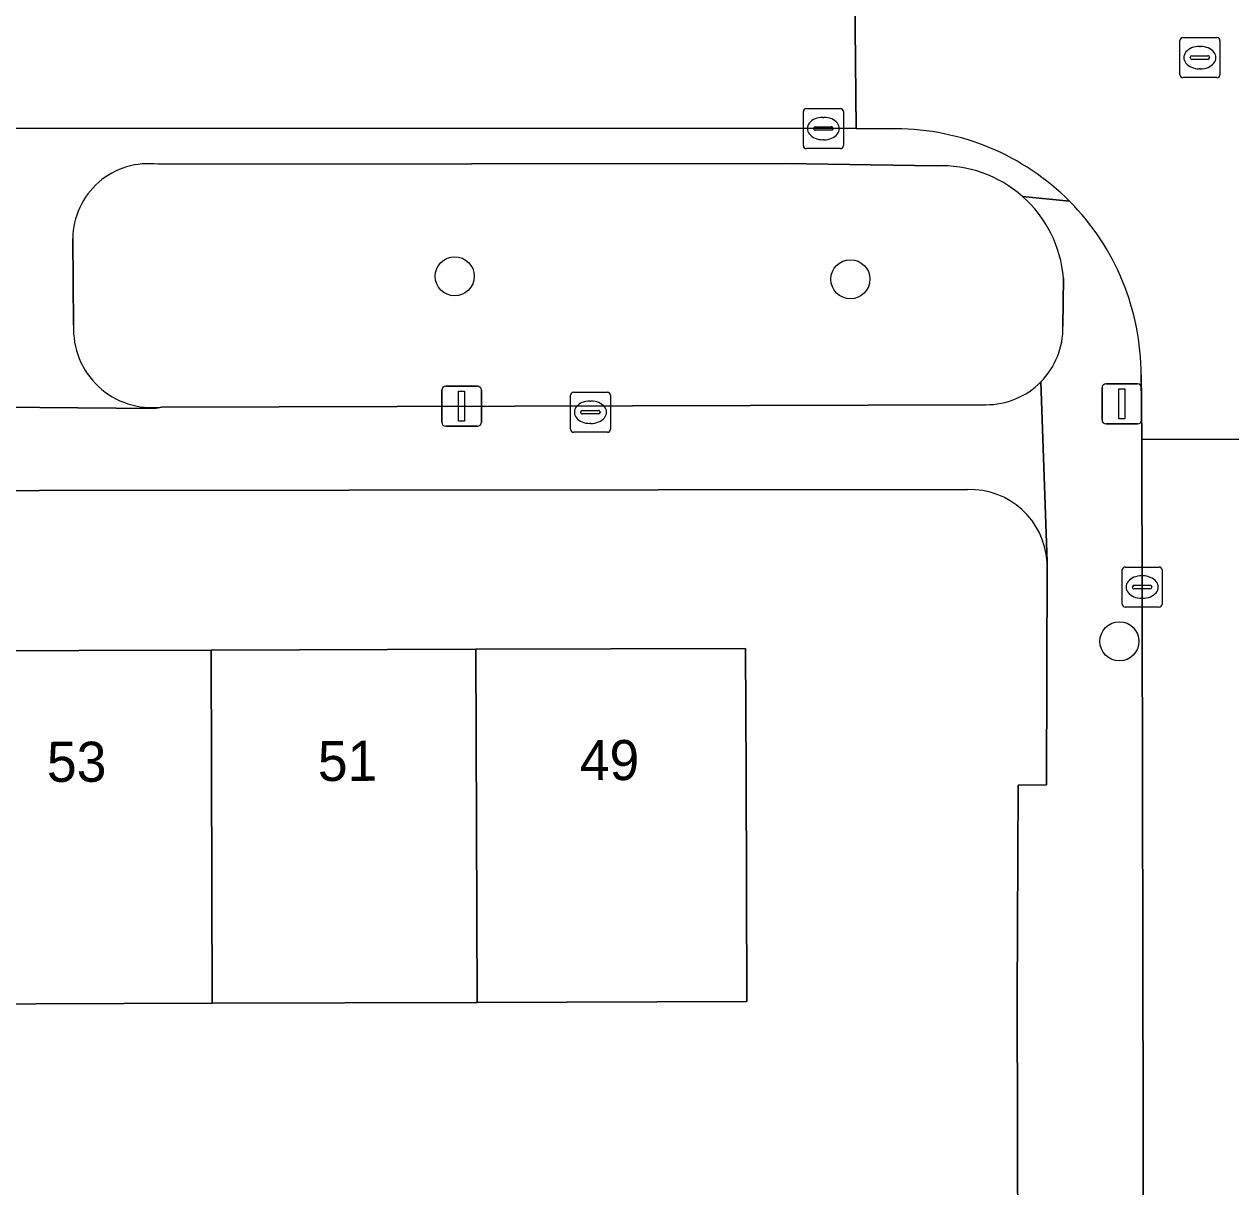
# Model space of a CAD drawing. Extents: x 160732 to 162107, y 387428 to 388479.
# Drawn here: x 161337.37 to 161367.53, y 388050.3 to 388079.35 of the extents above; entities that cross this region are included whole.
import ezdxf

# ---------------------------------------------------------------- set-up
doc = ezdxf.new("R2010")
doc.units = 0
for name, color, linetype in [('IMGEO_Boom', 7, 'Continuous'), ('IMGEO_Erf', 7, 'Continuous'), ('IMGEO_Groenvoorziening', 7, 'Continuous'), ('IMGEO_Kolk', 7, 'Continuous'), ('IMGEO_Lichtmast', 7, 'Continuous'), ('IMGEO_Pand', 7, 'Continuous'), ('IMGEO_Pand_nummerreeks', 7, 'Continuous'), ('IMGEO_Rijbaan_lokaal_open', 7, 'Continuous'), ('IMGEO_Rioolput', 7, 'Continuous'), ('IMGEO_Voetpad_open', 7, 'Continuous')]:
    doc.layers.add(name, color=color, linetype=linetype)

msp = doc.modelspace()

# ---------------------------------------------------------------- linework, layer by layer
at = {"layer": 'IMGEO_Boom'}
for centre in [(161348.13, 388073.051), (161358.02, 388072.977), (161364.744, 388063.93)]:
    msp.add_circle(centre, 0.489, dxfattribs=at)
at = {"layer": 'IMGEO_Erf'}
for points in [[(161360.945, 388067.721), (161314.543, 388067.671), (161312.979, 388066.148), (161312.979, 388065.43), (161312.98, 388061.793), (161312.915, 388053.513), (161312.935, 388045.189), (161315.403, 388045.195), (161315.408, 388048.224), (161322.102, 388048.215), (161322.097, 388045.186), (161332.658, 388045.153), (161345.896, 388045.196), (161348.722, 388045.19), (161348.714, 388047.578), (161351.555, 388047.588), (161355.502, 388047.601), (161355.509, 388045.202), (161362.21, 388045.222), (161362.187, 388055.036)], [(161362.187, 388055.036), (161362.212, 388060.336), (161362.925, 388060.342), (161362.935, 388065.915)]]:
    msp.add_lwpolyline(points, dxfattribs=at)
msp.add_lwpolyline([(161335.452, 388054.864), (161328.833, 388054.843), (161322.214, 388054.822), (161315.475, 388054.801), (161315.447, 388063.627), (161322.185, 388063.648), (161328.804, 388063.669), (161335.423, 388063.69), (161342.042, 388063.712), (161348.661, 388063.733), (161355.402, 388063.754), (161355.412, 388060.637), (161355.43, 388054.928), (161348.69, 388054.907), (161342.071, 388054.886)], close=True, dxfattribs=at)
msp.add_arc((161361.014, 388065.797), 1.925, 3.5061, 92.044, dxfattribs=at)
at = {"layer": 'IMGEO_Groenvoorziening'}
for points in [[(161360.165, 388075.81), (161356.381, 388075.872), (161340.721, 388075.849)], [(161338.584, 388073.991), (161338.603, 388071.832)], [(161363.332, 388071.797), (161363.348, 388073.006)], [(161340.801, 388069.783), (161361.404, 388069.842)]]:
    msp.add_lwpolyline(points, dxfattribs=at)
for centre, radius, start, end in [((161340.475, 388073.974), 1.891, 82.5209, 179.4894), ((161360.293, 388072.747), 3.066, 48.6102, 92.3958), ((161360.291, 388072.746), 3.068, 4.869, 48.5975), ((161340.567, 388071.735), 1.966, 177.1738, 276.8448), ((161361.418, 388071.756), 1.914, 315.3893, 1.222), ((161361.415, 388071.763), 1.921, 269.6611, 315.3125)]:
    msp.add_arc(centre, radius, start, end, dxfattribs=at)
at = {"layer": 'IMGEO_Kolk'}
for p, q in [((161356.919, 388077.242), (161357.771, 388077.242)), ((161356.844, 388076.316), (161356.844, 388077.168)), ((161357.332, 388077.022), (161357.357, 388077.022)), ((161357.845, 388077.168), (161357.845, 388076.316)), ((161357.103, 388076.736), (161357.103, 388076.748)), ((161357.541, 388076.699), (161357.143, 388076.699)), ((161357.146, 388076.785), (161357.544, 388076.785)), ((161357.587, 388076.748), (161357.587, 388076.736)), ((161357.355, 388076.462), (161357.33, 388076.462)), ((161357.771, 388076.242), (161356.919, 388076.242)), ((161351.022, 388069.228), (161351.022, 388070.08)), ((161351.097, 388070.154), (161351.949, 388070.154)), ((161352.023, 388070.08), (161352.023, 388069.228)), ((161351.324, 388069.697), (161351.722, 388069.697)), ((161351.51, 388069.934), (161351.535, 388069.934)), ((161351.281, 388069.648), (161351.281, 388069.66)), ((161351.719, 388069.611), (161351.321, 388069.611)), ((161351.533, 388069.374), (161351.508, 388069.374)), ((161351.765, 388069.66), (161351.765, 388069.648)), ((161351.949, 388069.154), (161351.097, 388069.154)), ((161364.887, 388065.786), (161365.739, 388065.786)), ((161364.812, 388064.86), (161364.812, 388065.712)), ((161365.3, 388065.566), (161365.325, 388065.566)), ((161365.813, 388065.712), (161365.813, 388064.86)), ((161365.071, 388065.28), (161365.071, 388065.292)), ((161365.509, 388065.243), (161365.111, 388065.243)), ((161365.114, 388065.329), (161365.512, 388065.329)), ((161365.555, 388065.292), (161365.555, 388065.28)), ((161365.323, 388065.006), (161365.298, 388065.006)), ((161365.739, 388064.786), (161364.887, 388064.786))]:
    msp.add_line(p, q, dxfattribs=at)
for points in [[(161356.919, 388077.242), (161357.771, 388077.242)], [(161356.844, 388076.316), (161356.844, 388077.168)], [(161357.845, 388077.168), (161357.845, 388076.316)], [(161357.771, 388076.242), (161356.919, 388076.242)], [(161351.022, 388069.228), (161351.022, 388070.08)], [(161351.097, 388070.154), (161351.949, 388070.154)], [(161352.023, 388070.08), (161352.023, 388069.228)], [(161351.949, 388069.154), (161351.097, 388069.154)], [(161364.887, 388065.786), (161365.739, 388065.786)], [(161364.812, 388064.86), (161364.812, 388065.712)], [(161365.813, 388065.712), (161365.813, 388064.86)], [(161365.739, 388064.786), (161364.887, 388064.786)]]:
    msp.add_lwpolyline(points, dxfattribs=at)
for centre, radius, start, end in [((161356.921, 388077.166), 0.0765, 91.552, 178.448), ((161356.921, 388077.166), 0.0765, 91.552, 178.448), ((161357.769, 388077.166), 0.0765, 1.552, 88.448), ((161357.769, 388077.166), 0.0765, 1.552, 88.448), ((161357.143, 388076.745), 0.0403, 85.8775, 175.7526), ((161357.14, 388076.735), 0.0366, 178.938, 274.7102), ((161357.544, 388076.742), 0.043, 264.8664, 352.4533), ((161357.548, 388076.747), 0.0386, 1.7309, 96.639), ((161356.921, 388076.318), 0.0765, 181.552, 268.448), ((161356.921, 388076.318), 0.0765, 181.552, 268.448), ((161357.769, 388076.318), 0.0765, 271.552, 358.448), ((161357.769, 388076.318), 0.0765, 271.552, 358.448), ((161351.099, 388070.078), 0.0765, 91.552, 178.448), ((161351.099, 388070.078), 0.0765, 91.552, 178.448), ((161351.947, 388070.078), 0.0765, 1.552, 88.448), ((161351.947, 388070.078), 0.0765, 1.552, 88.448), ((161351.321, 388069.657), 0.0403, 85.8775, 175.7526), ((161351.726, 388069.659), 0.0386, 1.7309, 96.639), ((161351.318, 388069.647), 0.0366, 178.938, 274.7102), ((161351.722, 388069.654), 0.043, 264.8664, 352.4533), ((161351.099, 388069.23), 0.0765, 181.552, 268.448), ((161351.099, 388069.23), 0.0765, 181.552, 268.448), ((161351.947, 388069.23), 0.0765, 271.552, 358.448), ((161351.947, 388069.23), 0.0765, 271.552, 358.448), ((161364.889, 388065.71), 0.0765, 91.552, 178.448), ((161364.889, 388065.71), 0.0765, 91.552, 178.448), ((161365.737, 388065.71), 0.0765, 1.552, 88.448), ((161365.737, 388065.71), 0.0765, 1.552, 88.448), ((161365.111, 388065.289), 0.0403, 85.8775, 175.7526), ((161365.108, 388065.279), 0.0366, 178.938, 274.7102), ((161365.512, 388065.286), 0.043, 264.8664, 352.4533), ((161365.516, 388065.291), 0.0386, 1.7309, 96.639), ((161364.889, 388064.862), 0.0765, 181.552, 268.448), ((161364.889, 388064.862), 0.0765, 181.552, 268.448), ((161365.737, 388064.862), 0.0765, 271.552, 358.448), ((161365.737, 388064.862), 0.0765, 271.552, 358.448)]:
    msp.add_arc(centre, radius, start, end, dxfattribs=at)
for centre, major_axis, ratio, start_param, end_param in [((161357.331, 388076.742), (-0.387, 0.002), 0.722429, 4.712389, 7.853982), ((161357.356, 388076.742), (-0.39, 0.002), 0.717154, 1.570796, 4.712389), ((161351.509, 388069.654), (-0.387, 0.002), 0.722429, 4.712389, 7.853982), ((161351.534, 388069.654), (-0.39, 0.002), 0.717154, 1.570796, 4.712389), ((161365.299, 388065.286), (-0.387, 0.002), 0.722429, 4.712389, 7.853982), ((161365.324, 388065.286), (-0.39, 0.002), 0.717154, 1.570796, 4.712389)]:
    msp.add_ellipse(centre, major_axis=major_axis, ratio=ratio, start_param=start_param, end_param=end_param, dxfattribs=at)
at = {"layer": 'IMGEO_Lichtmast'}
for p, q in [((161347.907, 388070.305), (161348.697, 388070.305)), ((161348.697, 388070.305), (161347.907, 388070.305)), ((161364.409, 388070.363), (161365.199, 388070.363)), ((161365.199, 388070.363), (161364.409, 388070.363)), ((161347.807, 388069.405), (161347.807, 388070.205)), ((161347.807, 388070.205), (161347.807, 388069.405)), ((161348.797, 388070.205), (161348.797, 388069.405)), ((161348.797, 388069.405), (161348.797, 388070.205)), ((161364.309, 388069.463), (161364.309, 388070.263)), ((161364.309, 388070.263), (161364.309, 388069.463)), ((161365.299, 388070.263), (161365.299, 388069.463)), ((161365.299, 388069.463), (161365.299, 388070.263)), ((161348.697, 388069.305), (161347.907, 388069.305)), ((161347.907, 388069.305), (161348.697, 388069.305)), ((161365.199, 388069.363), (161364.409, 388069.363)), ((161364.409, 388069.363), (161365.199, 388069.363))]:
    msp.add_line(p, q, dxfattribs=at)
for points in [[(161348.227, 388070.18), (161348.377, 388070.18), (161348.377, 388069.43), (161348.227, 388069.43), (161348.227, 388070.18)], [(161364.729, 388070.238), (161364.879, 388070.238), (161364.879, 388069.488), (161364.729, 388069.488), (161364.729, 388070.238)]]:
    msp.add_lwpolyline(points, dxfattribs=at)
for centre, start, end in [((161347.907, 388070.205), 90, 180), ((161347.907, 388070.205), 90, 180), ((161348.697, 388070.205), 0, 90), ((161348.697, 388070.205), 360, 90), ((161364.409, 388070.263), 90, 180), ((161364.409, 388070.263), 90, 180), ((161365.199, 388070.263), 0, 90), ((161365.199, 388070.263), 360, 90), ((161347.907, 388069.405), 180, 270), ((161347.907, 388069.405), 180, 270), ((161348.697, 388069.405), 270, 0), ((161348.697, 388069.405), 270, 0), ((161364.409, 388069.463), 180, 270), ((161364.409, 388069.463), 180, 270), ((161365.199, 388069.463), 270, 0), ((161365.199, 388069.463), 270, 0)]:
    msp.add_arc(centre, 0.1, start, end, dxfattribs=at)
at = {"layer": 'IMGEO_Pand'}
for points in [[(161342.042, 388063.712), (161335.423, 388063.69), (161335.452, 388054.864), (161342.071, 388054.886)], [(161342.071, 388054.886), (161348.69, 388054.907), (161348.661, 388063.733), (161342.042, 388063.712)], [(161355.412, 388060.637), (161355.402, 388063.754), (161348.661, 388063.733), (161348.69, 388054.907), (161355.43, 388054.928)]]:
    msp.add_lwpolyline(points, close=True, dxfattribs=at)
at = {"layer": 'IMGEO_Rijbaan_lokaal_open'}
for points in [[(161313.124, 388076.635), (161313.209, 388076.636), (161335.916, 388076.749), (161358.162, 388076.742), (161358.117, 388081.766)], [(161376.325, 388076.779), (161377.332, 388076.799), (161377.283, 388081.778), (161358.117, 388081.766), (161358.162, 388076.742), (161359.156, 388076.734)], [(161365.286, 388070.579), (161365.306, 388068.977), (161370.323, 388068.966), (161370.353, 388071.103)]]:
    msp.add_lwpolyline(points, dxfattribs=at)
msp.add_lwpolyline([(161370.323, 388068.966), (161365.306, 388068.977), (161365.556, 387940.151), (161365.591, 387923.757), (161365.581, 387915.665), (161370.516, 387915.68), (161370.627, 387917.302), (161370.332, 388067.616)], close=True, dxfattribs=at)
for centre, radius, start, end in [((161359.146, 388070.596), 6.138, 44.865, 89.9028), ((161359.142, 388070.591), 6.144, 359.8869, 44.8747)]:
    msp.add_arc(centre, radius, start, end, dxfattribs=at)
at = {"layer": 'IMGEO_Rioolput'}
for p, q in [((161366.255, 388078.088), (161366.255, 388078.94)), ((161366.33, 388079.014), (161367.182, 388079.014)), ((161366.743, 388078.794), (161366.768, 388078.794)), ((161367.256, 388078.94), (161367.256, 388078.088)), ((161366.514, 388078.508), (161366.514, 388078.52)), ((161366.952, 388078.471), (161366.554, 388078.471)), ((161366.557, 388078.557), (161366.955, 388078.557)), ((161366.998, 388078.52), (161366.998, 388078.508)), ((161366.766, 388078.234), (161366.741, 388078.234)), ((161367.182, 388078.014), (161366.33, 388078.014))]:
    msp.add_line(p, q, dxfattribs=at)
for points in [[(161366.255, 388078.088), (161366.255, 388078.94)], [(161366.33, 388079.014), (161367.182, 388079.014)], [(161367.256, 388078.94), (161367.256, 388078.088)], [(161367.182, 388078.014), (161366.33, 388078.014)]]:
    msp.add_lwpolyline(points, dxfattribs=at)
for centre, radius, start, end in [((161366.332, 388078.938), 0.0765, 91.552, 178.448), ((161366.332, 388078.938), 0.0765, 91.552, 178.448), ((161367.18, 388078.938), 0.0765, 1.552, 88.448), ((161367.18, 388078.938), 0.0765, 1.552, 88.448), ((161366.554, 388078.517), 0.0403, 85.8775, 175.7526), ((161366.551, 388078.507), 0.0366, 178.938, 274.7102), ((161366.955, 388078.514), 0.043, 264.8664, 352.4533), ((161366.959, 388078.519), 0.0386, 1.7309, 96.639), ((161366.332, 388078.09), 0.0765, 181.552, 268.448), ((161366.332, 388078.09), 0.0765, 181.552, 268.448), ((161367.18, 388078.09), 0.0765, 271.552, 358.448), ((161367.18, 388078.09), 0.0765, 271.552, 358.448)]:
    msp.add_arc(centre, radius, start, end, dxfattribs=at)
for centre, major_axis, ratio, start_param, end_param in [((161366.742, 388078.514), (-0.387, 0.002), 0.722429, 4.712389, 7.853982), ((161366.767, 388078.514), (-0.39, 0.002), 0.717154, 1.570796, 4.712389)]:
    msp.add_ellipse(centre, major_axis=major_axis, ratio=ratio, start_param=start_param, end_param=end_param, dxfattribs=at)
at = {"layer": 'IMGEO_Voetpad_open'}
for points in [[(161359.156, 388076.734), (161358.162, 388076.742), (161335.916, 388076.749), (161313.209, 388076.636), (161313.124, 388076.635), (161313.59, 388074.774)], [(161340.721, 388075.849), (161356.381, 388075.872), (161360.165, 388075.81)], [(161362.32, 388075.047), (161363.496, 388074.926)], [(161363.496, 388074.926), (161362.32, 388075.047)], [(161338.603, 388071.832), (161338.584, 388073.991)], [(161363.348, 388073.006), (161363.332, 388071.797)], [(161312.697, 388071.667), (161312.979, 388066.148), (161314.543, 388067.671), (161360.945, 388067.721)], [(161362.781, 388070.412), (161362.935, 388065.915), (161362.925, 388060.342), (161362.212, 388060.336), (161362.187, 388055.036), (161362.21, 388045.222), (161362.211, 388044.788), (161362.798, 388044.813), (161362.8, 388043.747), (161362.915, 387993.894), (161362.921, 387991.241), (161363.033, 387942.503), (161363.039, 387939.92), (161363.196, 387924.259), (161363.181, 387916.27)], [(161362.935, 388065.915), (161362.781, 388070.412)], [(161365.306, 388068.977), (161365.286, 388070.579)], [(161361.404, 388069.842), (161340.801, 388069.783), (161340.624, 388069.747), (161334.878, 388069.797), (161334.787, 388069.806), (161314.814, 388069.785)], [(161334.787, 388069.806), (161334.878, 388069.797), (161340.624, 388069.747), (161340.801, 388069.783)], [(161360.499, 387913.873), (161365.563, 387913.59), (161365.581, 387915.665), (161365.591, 387923.757), (161364.386, 387923.801), (161364.388, 387940.193), (161365.556, 387940.151), (161365.306, 388068.977)]]:
    msp.add_lwpolyline(points, dxfattribs=at)
for centre, radius, start, end in [((161359.146, 388070.596), 6.138, 44.865, 89.9028), ((161340.475, 388073.974), 1.891, 82.5209, 179.4894), ((161360.293, 388072.747), 3.066, 48.6102, 92.3958), ((161360.291, 388072.746), 3.068, 4.869, 48.5975), ((161359.142, 388070.591), 6.144, 359.8869, 44.8747), ((161340.567, 388071.735), 1.966, 177.1738, 276.8448), ((161361.418, 388071.756), 1.914, 315.3893, 1.222), ((161361.415, 388071.763), 1.921, 269.6611, 315.3125), ((161361.014, 388065.797), 1.925, 3.5061, 92.044)]:
    msp.add_arc(centre, radius, start, end, dxfattribs=at)

# ---------------------------------------------------------------- texts
at = {"layer": 'IMGEO_Pand_nummerreeks'}
for s, p in [('53', (161337.938, 388060.418)), ('51', (161344.71, 388060.44)), ('49', (161351.257, 388060.46))]:
    msp.add_text(s, height=1, rotation=0.1821, dxfattribs=at).set_placement(p)

doc.saveas('drawing.dxf')
